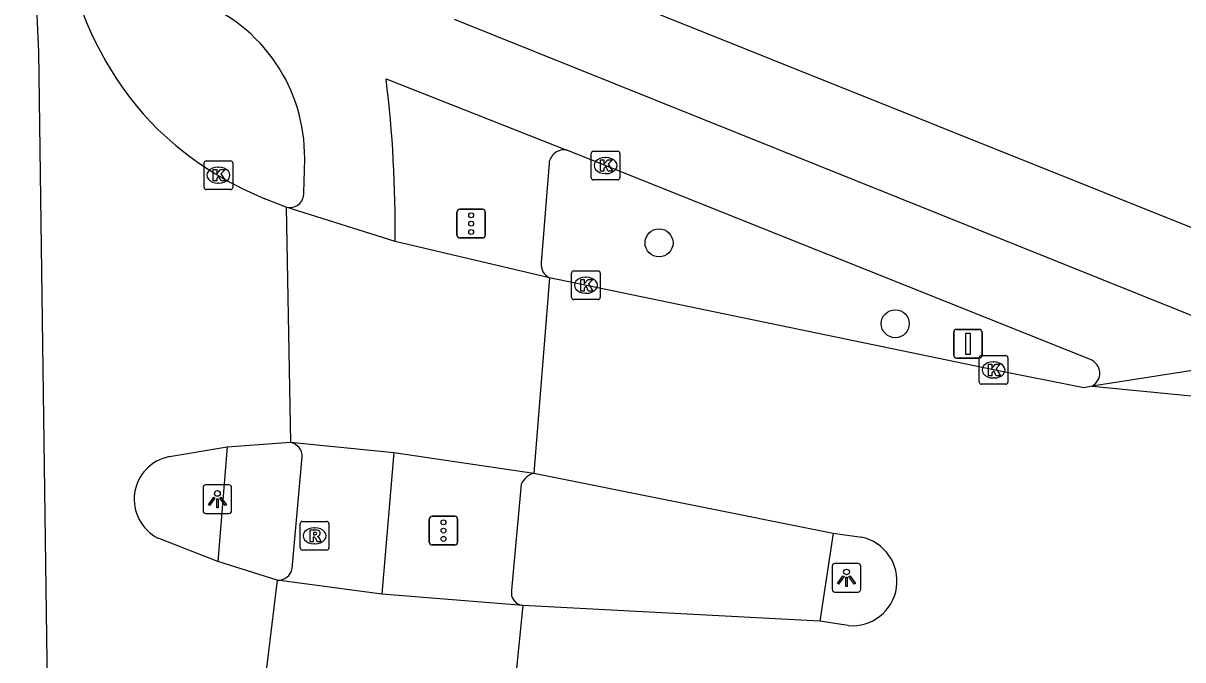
# Model space of a CAD drawing. Extents: x 163010 to 163853, y 382793 to 383982.
# Drawn here: x 163190.15 to 163230.64, y 383263.51 to 383285.73 of the extents above; entities that cross this region are included whole.
import ezdxf

# ---------------------------------------------------------------- set-up
doc = ezdxf.new("R2010")
doc.units = 0
for name, color, linetype in [('IMGEO_Boom', 7, 'Continuous'), ('IMGEO_Fietspad_gesloten', 7, 'Continuous'), ('IMGEO_Fietspad_open', 7, 'Continuous'), ('IMGEO_Kolk', 7, 'Continuous'), ('IMGEO_Lichtpunt', 7, 'Continuous'), ('IMGEO_Rijbaan_lokaal_gesloten', 7, 'Continuous'), ('IMGEO_Rijbaan_regionaal_gesloten', 7, 'Continuous'), ('IMGEO_Rioolput', 7, 'Continuous'), ('IMGEO_Verkeersbordpaal', 7, 'Continuous'), ('IMGEO_Verkeerseiland_gesloten', 7, 'Continuous'), ('IMGEO_Verkeersregelinstallatiepaal', 7, 'Continuous'), ('IMGEO_Voetpad_open', 7, 'Continuous')]:
    doc.layers.add(name, color=color, linetype=linetype)

msp = doc.modelspace()

# ---------------------------------------------------------------- linework, layer by layer
at = {"layer": 'IMGEO_Boom'}
for centre in [(163212.352, 383278.061), (163220.599, 383275.239)]:
    msp.add_circle(centre, 0.489, dxfattribs=at)
at = {"layer": 'IMGEO_Fietspad_gesloten'}
for points in [[(163205.198, 383285.869), (163233.301, 383274.579)], [(163202.823, 383283.781), (163209.129, 383281.299)], [(163199.947, 383279.802), (163199.981, 383280.993)], [(163227.417, 383273.988), (163209.129, 383281.299)]]:
    msp.add_lwpolyline(points, dxfattribs=at)
for centre, radius, start, end in [((163194.132, 383281.049), 5.849, 359.4541, 69.0778), ((163160.601, 383278.598), 42.539, 359.3328, 6.9978), ((163199.459, 383279.781), 0.489, 255.4529, 2.4589), ((163227.228, 383273.513), 0.511, 298.7958, 68.2719)]:
    msp.add_arc(centre, radius, start, end, dxfattribs=at)
at = {"layer": 'IMGEO_Fietspad_open'}
for points in [[(163199.541, 383266.693), (163199.894, 383270.59)], [(163203.098, 383270.743), (163202.676, 383265.804)]]:
    msp.add_lwpolyline(points, dxfattribs=at)
for centre, radius, start, end in [((163199.384, 383270.601), 0.51, 358.7624, 78.7211), ((163199.066, 383266.774), 0.481, 264.3494, 350.2982)]:
    msp.add_arc(centre, radius, start, end, dxfattribs=at)
at = {"layer": 'IMGEO_Kolk'}
for p, q in [((163209.985, 383280.331), (163209.985, 383281.183)), ((163210.06, 383281.257), (163210.912, 383281.257)), ((163210.473, 383281.037), (163210.498, 383281.037)), ((163210.986, 383281.183), (163210.986, 383280.331)), ((163196.466, 383279.996), (163196.466, 383280.848)), ((163196.541, 383280.922), (163197.393, 383280.922)), ((163196.954, 383280.702), (163196.979, 383280.702)), ((163197.467, 383280.848), (163197.467, 383279.996)), ((163210.912, 383280.257), (163210.06, 383280.257)), ((163210.496, 383280.477), (163210.471, 383280.477)), ((163197.393, 383279.922), (163196.541, 383279.922)), ((163196.977, 383280.142), (163196.952, 383280.142)), ((163209.299, 383276.155), (163209.299, 383277.007)), ((163209.374, 383277.081), (163210.226, 383277.081)), ((163210.3, 383277.007), (163210.3, 383276.155)), ((163209.787, 383276.861), (163209.812, 383276.861)), ((163209.81, 383276.301), (163209.785, 383276.301)), ((163210.226, 383276.081), (163209.374, 383276.081)), ((163223.605, 383274.126), (163224.457, 383274.126)), ((163223.53, 383273.2), (163223.53, 383274.052)), ((163224.018, 383273.906), (163224.043, 383273.906)), ((163224.531, 383274.052), (163224.531, 383273.2)), ((163224.041, 383273.346), (163224.016, 383273.346)), ((163224.457, 383273.126), (163223.605, 383273.126))]:
    msp.add_line(p, q, dxfattribs=at)
for points in [[(163209.985, 383280.331), (163209.985, 383281.183)], [(163210.06, 383281.257), (163210.912, 383281.257)], [(163210.986, 383281.183), (163210.986, 383280.331)], [(163196.466, 383279.996), (163196.466, 383280.848)], [(163196.541, 383280.922), (163197.393, 383280.922)], [(163196.787, 383280.622), (163196.91, 383280.622), (163196.91, 383280.471), (163197.04, 383280.622), (163197.204, 383280.622), (163197.058, 383280.471), (163197.211, 383280.222), (163197.059, 383280.222), (163196.974, 383280.386), (163196.91, 383280.319), (163196.91, 383280.222), (163196.787, 383280.222), (163196.787, 383280.622)], [(163197.467, 383280.848), (163197.467, 383279.996)], [(163210.306, 383280.957), (163210.429, 383280.957), (163210.429, 383280.806), (163210.559, 383280.957), (163210.723, 383280.957), (163210.577, 383280.806), (163210.73, 383280.557), (163210.578, 383280.557), (163210.493, 383280.721), (163210.429, 383280.654), (163210.429, 383280.557), (163210.306, 383280.557), (163210.306, 383280.957)], [(163210.912, 383280.257), (163210.06, 383280.257)], [(163197.393, 383279.922), (163196.541, 383279.922)], [(163209.299, 383276.155), (163209.299, 383277.007)], [(163209.374, 383277.081), (163210.226, 383277.081)], [(163210.3, 383277.007), (163210.3, 383276.155)], [(163209.62, 383276.781), (163209.743, 383276.781), (163209.743, 383276.63), (163209.873, 383276.781), (163210.037, 383276.781), (163209.891, 383276.63), (163210.044, 383276.381), (163209.892, 383276.381), (163209.807, 383276.545), (163209.743, 383276.478), (163209.743, 383276.381), (163209.62, 383276.381), (163209.62, 383276.781)], [(163210.226, 383276.081), (163209.374, 383276.081)], [(163223.605, 383274.126), (163224.457, 383274.126)], [(163223.53, 383273.2), (163223.53, 383274.052)], [(163223.851, 383273.826), (163223.974, 383273.826), (163223.974, 383273.675), (163224.104, 383273.826), (163224.268, 383273.826), (163224.122, 383273.675), (163224.275, 383273.426), (163224.123, 383273.426), (163224.038, 383273.59), (163223.974, 383273.523), (163223.974, 383273.426), (163223.851, 383273.426), (163223.851, 383273.826)], [(163224.531, 383274.052), (163224.531, 383273.2)], [(163224.457, 383273.126), (163223.605, 383273.126)]]:
    msp.add_lwpolyline(points, dxfattribs=at)
for centre, start, end in [((163210.062, 383281.181), 91.552, 178.448), ((163210.062, 383281.181), 91.552, 178.448), ((163210.91, 383281.181), 1.552, 88.448), ((163210.91, 383281.181), 1.552, 88.448), ((163196.543, 383280.846), 91.552, 178.448), ((163196.543, 383280.846), 91.552, 178.448), ((163197.391, 383280.846), 1.552, 88.448), ((163197.391, 383280.846), 1.552, 88.448), ((163210.062, 383280.333), 181.552, 268.448), ((163210.062, 383280.333), 181.552, 268.448), ((163210.91, 383280.333), 271.552, 358.448), ((163210.91, 383280.333), 271.552, 358.448), ((163196.543, 383279.998), 181.552, 268.448), ((163196.543, 383279.998), 181.552, 268.448), ((163197.391, 383279.998), 271.552, 358.448), ((163197.391, 383279.998), 271.552, 358.448), ((163209.376, 383277.005), 91.552, 178.448), ((163209.376, 383277.005), 91.552, 178.448), ((163210.224, 383277.005), 1.552, 88.448), ((163210.224, 383277.005), 1.552, 88.448), ((163209.376, 383276.157), 181.552, 268.448), ((163209.376, 383276.157), 181.552, 268.448), ((163210.224, 383276.157), 271.552, 358.448), ((163210.224, 383276.157), 271.552, 358.448), ((163223.607, 383274.05), 91.552, 178.448), ((163223.607, 383274.05), 91.552, 178.448), ((163224.455, 383274.05), 1.552, 88.448), ((163224.455, 383274.05), 1.552, 88.448), ((163223.607, 383273.202), 181.552, 268.448), ((163223.607, 383273.202), 181.552, 268.448), ((163224.455, 383273.202), 271.552, 358.448), ((163224.455, 383273.202), 271.552, 358.448)]:
    msp.add_arc(centre, 0.0765, start, end, dxfattribs=at)
for centre, major_axis, ratio, start_param, end_param in [((163210.472, 383280.757), (-0.387, 0.002), 0.722429, 4.712389, 7.853982), ((163210.497, 383280.757), (-0.39, 0.002), 0.717154, 1.570796, 4.712389), ((163196.953, 383280.422), (-0.387, 0.002), 0.722429, 4.712389, 7.853982), ((163196.978, 383280.422), (-0.39, 0.002), 0.717154, 1.570796, 4.712389), ((163209.786, 383276.581), (-0.387, 0.002), 0.722429, 4.712389, 7.853982), ((163209.811, 383276.581), (-0.39, 0.002), 0.717154, 1.570796, 4.712389), ((163224.017, 383273.626), (-0.387, 0.002), 0.722429, 4.712389, 7.853982), ((163224.042, 383273.626), (-0.39, 0.002), 0.717154, 1.570796, 4.712389)]:
    msp.add_ellipse(centre, major_axis=major_axis, ratio=ratio, start_param=start_param, end_param=end_param, dxfattribs=at)
at = {"layer": 'IMGEO_Lichtpunt'}
for p, q in [((163196.434, 383269.519), (163196.434, 383268.712)), ((163196.434, 383269.519), (163196.434, 383268.712)), ((163197.336, 383269.614), (163196.528, 383269.614)), ((163197.336, 383269.614), (163196.528, 383269.614)), ((163197.43, 383268.712), (163197.43, 383269.519)), ((163197.43, 383268.712), (163197.43, 383269.519)), ((163196.528, 383268.618), (163197.336, 383268.618)), ((163196.528, 383268.618), (163197.336, 383268.618)), ((163219.3, 383266.874), (163218.492, 383266.874)), ((163219.3, 383266.874), (163218.492, 383266.874)), ((163218.398, 383266.779), (163218.398, 383265.972)), ((163218.398, 383266.779), (163218.398, 383265.972)), ((163219.394, 383265.972), (163219.394, 383266.779)), ((163219.394, 383265.972), (163219.394, 383266.779)), ((163218.492, 383265.878), (163219.3, 383265.878)), ((163218.492, 383265.878), (163219.3, 383265.878))]:
    msp.add_line(p, q, dxfattribs=at)
for points in [[(163196.808, 383269.183), (163196.847, 383269.155), (163196.659, 383268.893), (163196.621, 383268.92), (163196.808, 383269.183)], [(163196.91, 383269.135), (163196.957, 383269.135), (163196.957, 383268.813), (163196.91, 383268.813), (163196.91, 383269.135)], [(163197.02, 383269.155), (163197.058, 383269.182), (163197.245, 383268.92), (163197.206, 383268.892), (163197.02, 383269.155)], [(163218.772, 383266.443), (163218.811, 383266.415), (163218.623, 383266.153), (163218.585, 383266.18), (163218.772, 383266.443)], [(163218.984, 383266.415), (163219.022, 383266.442), (163219.209, 383266.18), (163219.17, 383266.152), (163218.984, 383266.415)], [(163218.874, 383266.395), (163218.921, 383266.395), (163218.921, 383266.073), (163218.874, 383266.073), (163218.874, 383266.395)]]:
    msp.add_lwpolyline(points, dxfattribs=at)
for centre in [(163196.933, 383269.317), (163218.897, 383266.577)]:
    msp.add_circle(centre, 0.0994, dxfattribs=at)
for centre, start, end in [((163196.528, 383269.519), 90, 180), ((163196.528, 383269.519), 90, 180), ((163197.336, 383269.519), 0, 90), ((163197.336, 383269.519), 0, 90), ((163196.528, 383268.712), 180, 270), ((163196.528, 383268.712), 180, 270), ((163197.336, 383268.712), 270, 0), ((163197.336, 383268.712), 270, 360), ((163218.492, 383266.779), 90, 180), ((163218.492, 383266.779), 90, 180), ((163219.3, 383266.779), 0, 90), ((163219.3, 383266.779), 0, 90), ((163218.492, 383265.972), 180, 270), ((163218.492, 383265.972), 180, 270), ((163219.3, 383265.972), 270, 0), ((163219.3, 383265.972), 270, 360)]:
    msp.add_arc(centre, 0.0946, start, end, dxfattribs=at)
at = {"layer": 'IMGEO_Rijbaan_lokaal_gesloten'}
for points in [[(163203.137, 383278.103), (163199.336, 383279.308)], [(163208.533, 383276.844), (163203.137, 383278.103)], [(163208.533, 383276.844), (163207.976, 383270.027)], [(163227.474, 383273.065), (163227.18, 383273.004), (163224.031, 383273.626), (163208.533, 383276.844)], [(163234.855, 383274.215), (163227.474, 383273.065)], [(163227.474, 383273.065), (163232.372, 383272.587), (163237.866, 383271.533), (163249.883, 383270.032), (163250, 383269.985)], [(163199.484, 383271.101), (163203.098, 383270.743)], [(163203.098, 383270.743), (163207.976, 383270.027)], [(163207.976, 383270.027), (163218.428, 383267.937)], [(163218.428, 383267.937), (163219.417, 383267.79)], [(163202.676, 383265.804), (163199.019, 383266.295)], [(163207.596, 383265.404), (163202.676, 383265.804)], [(163207.596, 383265.404), (163207.134, 383260.788)], [(163217.97, 383264.856), (163207.596, 383265.404)], [(163218.959, 383264.709), (163217.97, 383264.856)]]:
    msp.add_lwpolyline(points, dxfattribs=at)
msp.add_arc((163219.102, 383266.262), 1.56, 264.7365, 78.3529, dxfattribs=at)
at = {"layer": 'IMGEO_Rijbaan_regionaal_gesloten'}
for points in [[(163191.278, 383244.281), (163191.118, 383254.099), (163190.697, 383284.727), (163190.152, 383296.691)], [(163199.336, 383279.308), (163198.589, 383279.602)], [(163199.336, 383279.308), (163199.484, 383271.101)], [(163195.256, 383270.605), (163197.279, 383270.938)], [(163197.279, 383270.938), (163199.484, 383271.101)], [(163196.951, 383266.944), (163194.859, 383267.758)], [(163199.019, 383266.295), (163196.951, 383266.944)], [(163199.019, 383266.295), (163197.655, 383255.103)]]:
    msp.add_lwpolyline(points, dxfattribs=at)
for centre, radius, start, end in [((163203.056, 383290.174), 11.569, 195.2028, 224.8346), ((163203.022, 383290.561), 11.821, 226.2804, 247.9752), ((163195.55, 383269.113), 1.521, 101.1603, 242.9629)]:
    msp.add_arc(centre, radius, start, end, dxfattribs=at)
at = {"layer": 'IMGEO_Rioolput'}
for p, q in [((163199.826, 383267.414), (163199.826, 383268.266)), ((163199.901, 383268.34), (163200.753, 383268.34)), ((163200.314, 383268.12), (163200.339, 383268.12)), ((163200.827, 383268.266), (163200.827, 383267.414)), ((163200.753, 383267.34), (163199.901, 383267.34)), ((163200.337, 383267.56), (163200.312, 383267.56))]:
    msp.add_line(p, q, dxfattribs=at)
for points in [[(163199.826, 383267.414), (163199.826, 383268.266)], [(163199.901, 383268.34), (163200.753, 383268.34)], [(163200.415, 383268.038), (163200.163, 383268.04), (163200.163, 383267.64)], [(163200.827, 383268.266), (163200.827, 383267.414)], [(163200.163, 383267.64), (163200.287, 383267.64), (163200.287, 383267.802), (163200.298, 383267.802)], [(163200.341, 383267.959), (163200.287, 383267.959), (163200.287, 383267.878)], [(163200.287, 383267.878), (163200.339, 383267.878)], [(163200.345, 383267.773), (163200.416, 383267.64), (163200.556, 383267.64), (163200.491, 383267.766)], [(163200.753, 383267.34), (163199.901, 383267.34)]]:
    msp.add_lwpolyline(points, dxfattribs=at)
for centre, radius, start, end in [((163199.903, 383268.264), 0.0765, 91.552, 178.448), ((163199.903, 383268.264), 0.0765, 91.552, 178.448), ((163200.414, 383267.928), 0.109, 350.3612, 89.416), ((163200.751, 383268.264), 0.0765, 1.552, 88.448), ((163200.751, 383268.264), 0.0765, 1.552, 88.448), ((163200.297, 383267.749), 0.0533, 26.0293, 88.6989), ((163200.323, 383268.067), 0.19, 274.7715, 282.9687), ((163200.347, 383267.863), 0.0964, 77.0061, 93.1865), ((163200.361, 383267.92), 0.0378, 276.6634, 79.6772), ((163200.412, 383267.928), 0.112, 277.5842, 350.9817), ((163200.396, 383267.713), 0.108, 29.5134, 73.7905), ((163199.903, 383267.416), 0.0765, 181.552, 268.448), ((163199.903, 383267.416), 0.0765, 181.552, 268.448), ((163200.751, 383267.416), 0.0765, 271.552, 358.448), ((163200.751, 383267.416), 0.0765, 271.552, 358.448)]:
    msp.add_arc(centre, radius, start, end, dxfattribs=at)
for centre, major_axis, ratio, start_param, end_param in [((163200.313, 383267.84), (-0.387, 0.002), 0.722429, 4.712389, 7.853982), ((163200.338, 383267.84), (-0.39, 0.002), 0.717154, 1.570796, 4.712389)]:
    msp.add_ellipse(centre, major_axis=major_axis, ratio=ratio, start_param=start_param, end_param=end_param, dxfattribs=at)
at = {"layer": 'IMGEO_Verkeersbordpaal'}
for p, q in [((163222.64, 383274.14), (163222.64, 383274.94)), ((163222.64, 383274.94), (163222.64, 383274.14)), ((163222.74, 383275.04), (163223.53, 383275.04)), ((163223.53, 383275.04), (163222.74, 383275.04)), ((163223.63, 383274.94), (163223.63, 383274.14)), ((163223.63, 383274.14), (163223.63, 383274.94)), ((163223.53, 383274.04), (163222.74, 383274.04)), ((163222.74, 383274.04), (163223.53, 383274.04))]:
    msp.add_line(p, q, dxfattribs=at)
msp.add_lwpolyline([(163223.06, 383274.915), (163223.21, 383274.915), (163223.21, 383274.165), (163223.06, 383274.165), (163223.06, 383274.915)], dxfattribs=at)
for centre, start, end in [((163222.74, 383274.94), 90, 180), ((163222.74, 383274.94), 90, 180), ((163223.53, 383274.94), 0, 90), ((163223.53, 383274.94), 360, 90), ((163222.74, 383274.14), 180, 270), ((163222.74, 383274.14), 180, 270), ((163223.53, 383274.14), 270, 0), ((163223.53, 383274.14), 270, 0)]:
    msp.add_arc(centre, 0.1, start, end, dxfattribs=at)
at = {"layer": 'IMGEO_Verkeerseiland_gesloten'}
for points in [[(163197.279, 383270.938), (163196.951, 383266.944)], [(163218.428, 383267.937), (163217.97, 383264.856)]]:
    msp.add_lwpolyline(points, dxfattribs=at)
at = {"layer": 'IMGEO_Verkeersregelinstallatiepaal'}
for p, q in [((163205.296, 383278.331), (163205.296, 383279.131)), ((163205.296, 383279.131), (163205.296, 383278.331)), ((163205.396, 383279.231), (163206.186, 383279.231)), ((163206.186, 383279.231), (163205.396, 383279.231)), ((163206.286, 383279.131), (163206.286, 383278.331)), ((163206.286, 383278.331), (163206.286, 383279.131)), ((163206.186, 383278.231), (163205.396, 383278.231)), ((163205.396, 383278.231), (163206.186, 383278.231)), ((163204.43, 383268.521), (163205.22, 383268.521)), ((163205.22, 383268.521), (163204.43, 383268.521)), ((163204.33, 383267.621), (163204.33, 383268.421)), ((163204.33, 383268.421), (163204.33, 383267.621)), ((163205.32, 383268.421), (163205.32, 383267.621)), ((163205.32, 383267.621), (163205.32, 383268.421)), ((163205.22, 383267.521), (163204.43, 383267.521)), ((163204.43, 383267.521), (163205.22, 383267.521))]:
    msp.add_line(p, q, dxfattribs=at)
for centre in [(163205.791, 383279.021), (163205.791, 383278.731), (163205.791, 383278.441), (163204.825, 383268.311), (163204.825, 383268.021), (163204.825, 383267.731)]:
    msp.add_circle(centre, 0.085, dxfattribs=at)
for centre, start, end in [((163205.396, 383279.131), 90, 180), ((163205.396, 383279.131), 90, 180), ((163206.186, 383279.131), 0, 90), ((163206.186, 383279.131), 360, 90), ((163205.396, 383278.331), 180, 270), ((163205.396, 383278.331), 180, 270), ((163206.186, 383278.331), 270, 0), ((163206.186, 383278.331), 270, 0), ((163204.43, 383268.421), 90, 180), ((163204.43, 383268.421), 90, 180), ((163205.22, 383268.421), 0, 90), ((163205.22, 383268.421), 360, 90), ((163204.43, 383267.621), 180, 270), ((163204.43, 383267.621), 180, 270), ((163205.22, 383267.621), 270, 0), ((163205.22, 383267.621), 270, 0)]:
    msp.add_arc(centre, 0.1, start, end, dxfattribs=at)
at = {"layer": 'IMGEO_Voetpad_open'}
for points in [[(163233.87, 383277.431), (163233.807, 383277.447), (163233.745, 383277.464), (163210.431, 383286.806)], [(163208.512, 383280.842), (163208.236, 383277.359)], [(163207.537, 383269.641), (163207.205, 383265.942)]]:
    msp.add_lwpolyline(points, dxfattribs=at)
for centre, radius, start, end in [((163209.04, 383280.775), 0.532, 80.3387, 172.7146), ((163208.739, 383277.306), 0.506, 173.9789, 245.9651), ((163208.208, 383269.321), 0.743, 108.1694, 154.479), ((163207.65, 383265.855), 0.454, 168.8839, 263.1329)]:
    msp.add_arc(centre, radius, start, end, dxfattribs=at)

doc.saveas('drawing.dxf')
